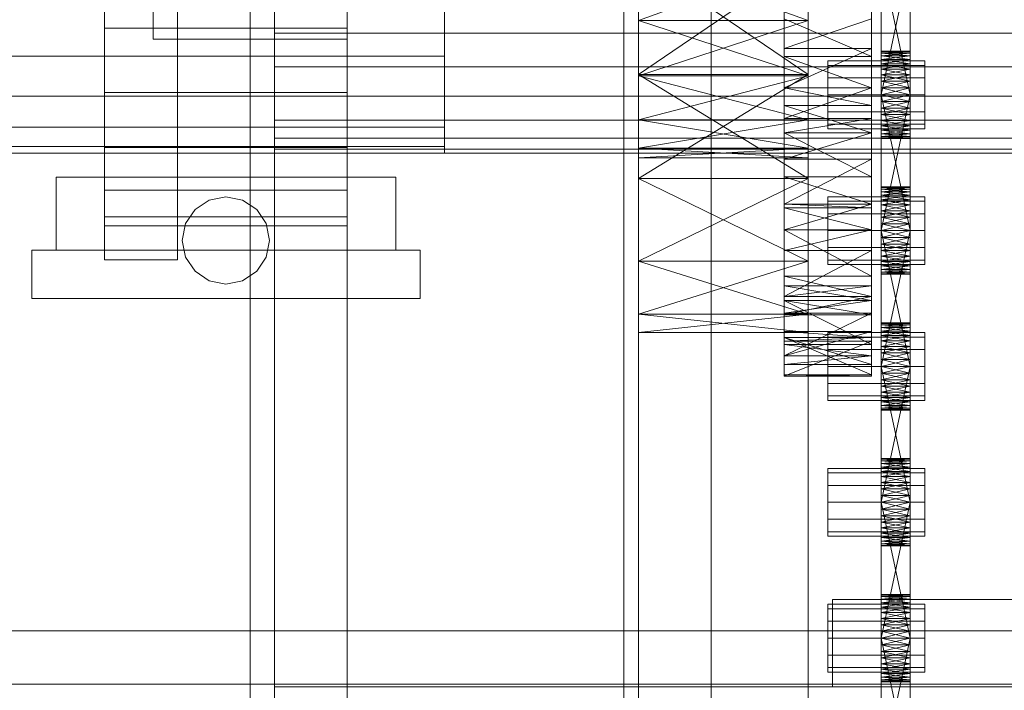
# Model space of a CAD drawing. Header units: millimetres. Extents: x -4738 to 65662, y -68080 to 6847.
# Tile 384 of 656: x 1272 to 1475, y -34504 to -34366. Entities that reach past the tile are written whole.
import ezdxf

# ---------------------------------------------------------------- set-up
doc = ezdxf.new("R2010")
doc.units = ezdxf.units.MM
for name, color, linetype, lineweight in [('COTAS_O', 1, 'Continuous', 0), ('frontal_C03', 7, 'Continuous', 0), ('frontal_secador', 7, 'Continuous', 0), ('frontal_tolva', 7, 'Continuous', 0)]:
    doc.layers.add(name, color=color, linetype=linetype, lineweight=lineweight)
doc.dimstyles.new('R19_100', dxfattribs={"dimtxt": 250, "dimasz": 150, "dimexe": 150, "dimexo": 80, "dimgap": 100, "dimtad": 1, "dimtih": 1, "dimtoh": 1, "dimdsep": 46, "dimcen": 0.09, "dimadec": 0, "dimazin": 0, "dimtfac": 1, "dimtdec": 4, "dimtofl": 0, "dimtmove": 0, "dimatfit": 3, "dimfxl": 1, "dimtolj": 1, "dimtzin": 0, "dimarcsym": 0})

# ---------------------------------------------------------------- blocks, each defined once
blk = doc.blocks.new('DIM_R30_48')
at = {"layer": 'COTAS_O'}
for p, q in [((-1725, -33700), (-1575, -33655)), ((1725, -33700), (1575, -33655)), ((-1725, -34400), (-1725, -33700)), ((-1725, -33700), (1725, -33700)), ((-1725, -33700), (-1575, -33745)), ((1725, -33700), (1575, -33745)), ((1725, -34400), (1725, -33700))]:
    blk.add_line(p, q, dxfattribs=at)
blk.add_text('3450 O', height=250, dxfattribs=at).set_placement((0, -33600))

msp = doc.modelspace()

# ---------------------------------------------------------------- linework, layer by layer
at = {"layer": 'frontal_C03'}
for p, q in [((1435, -34954.179), (1435, -32259.264)), ((1435, -32263.162), (1435, -34958.077)), ((1435, -35437.51), (1435, -32742.595)), ((1435, -32746.492), (1435, -35441.408)), ((1415, -35988), (1415, -33007.45)), ((1415, -35988), (1415, -33563.95)), ((1415, -35988), (1415, -34173.45))]:
    msp.add_line(p, q, dxfattribs=at)
at = {"layer": 'frontal_secador'}
for p, q in [((1340, -36000), (1340, -33000)), ((1400, -36000), (1400, -33000)), ((1320, -35980), (1320, -33075)), ((1325, -36000), (1325, -33075)), ((1325, -34600), (1325, -33075)), ((1325, -35980), (1325, -33075)), ((1397, -35940), (1397, -33075)), ((1400, -36000), (1400, -33075)), ((1400, -34600), (1400, -33075)), ((1400, -35940), (1400, -33075)), ((1400, -34650), (1400, -33075)), ((1400, -36000), (1400, -33250)), ((1430, -34389.365), (1430, -34297.639)), ((1430, -34431.527), (1430, -34297.639)), ((1448, -34297.639), (1448, -34389.365)), ((1448, -34297.639), (1448, -34431.527)), ((1400, -34308.24), (1400, -34398.76)), ((1435, -34398.76), (1435, -34308.24)), ((1290, -34415.5), (1290, -34329.5)), ((1305, -34415.5), (1305, -34329.5)), ((1300, -34370), (1300, -34330)), ((1340, -34370), (1340, -34330)), ((1400, -34340.83), (1400, -34398.76)), ((1430, -34389.365), (1430, -34341.142)), ((1435, -34398.76), (1435, -34340.83)), ((1448, -34341.142), (1448, -34389.365)), ((1450, -34384.281), (1450, -34345.481)), ((1456, -34345.481), (1456, -34384.281)), ((1450, -34347.136), (1450, -34384.281)), ((1456, -34384.281), (1456, -34347.136)), ((1450, -34384.281), (1450, -34349.414)), ((1456, -34349.414), (1456, -34384.281)), ((1290, -34353.5), (1290, -34367.735)), ((1340, -34367.735), (1340, -34353.5)), ((1400, -34353.5), (1400, -34366.17)), ((1400, -34398.76), (1400, -34353.5)), ((1400, -34353.5), (1400, -34377.294)), ((1400, -34353.5), (1400, -34377.599)), ((1400, -34426.731), (1400, -34353.5)), ((1400, -34353.5), (1400, -34386.67)), ((1435, -34353.5), (1400, -34377.294)), ((1435, -34377.294), (1400, -34353.5)), ((1435, -34353.5), (1400, -34366.17)), ((1435, -34366.17), (1400, -34353.5)), ((1435, -34366.17), (1435, -34353.5)), ((1435, -34353.5), (1435, -34398.76)), ((1435, -34377.294), (1435, -34353.5)), ((1435, -34377.599), (1435, -34353.5)), ((1435, -34353.5), (1435, -34426.731)), ((1435, -34386.67), (1435, -34353.5)), ((1450, -34381.5), (1450, -34352.092)), ((1450, -34384.281), (1450, -34352.092)), ((1450, -34353.5), (1450, -34381.5)), ((1456, -34381.5), (1450, -34353.5)), ((1456, -34353.5), (1450, -34381.5)), ((1456, -34352.092), (1456, -34381.5)), ((1456, -34352.092), (1456, -34384.281)), ((1456, -34381.5), (1456, -34353.5)), ((1325, -34361.304), (1325, -34368.807)), ((1430, -34361.304), (1430, -34368.807)), ((1360, -34363.853), (1360, -34373.5)), ((1430, -34365.858), (1430, -34383.732)), ((1430, -34373.576), (1430, -34365.858)), ((1430, -34389.365), (1430, -34365.858)), ((1430, -34365.858), (1430, -34371.942)), ((1430, -34365.858), (1430, -34409.361)), ((1430, -34365.858), (1430, -34431.527)), ((1448, -34365.858), (1430, -34371.942)), ((1448, -34373.576), (1430, -34365.858)), ((1448, -34383.732), (1448, -34365.858)), ((1448, -34365.858), (1448, -34373.576)), ((1448, -34365.858), (1448, -34389.365)), ((1448, -34371.942), (1448, -34365.858)), ((1448, -34409.361), (1448, -34365.858)), ((1448, -34431.527), (1448, -34365.858)), ((1290, -34367.735), (1290, -34381)), ((1340, -34367.735), (1290, -34367.735)), ((1340, -34367.735), (1340, -34381)), ((1400, -34377.599), (1400, -34366.17)), ((1400, -34398.76), (1400, -34366.17)), ((1435, -34366.17), (1400, -34366.17)), ((1435, -34366.17), (1400, -34377.599)), ((1435, -34377.599), (1400, -34366.17)), ((1435, -34366.17), (1435, -34377.599)), ((1435, -34366.17), (1435, -34398.76)), ((1300, -34370), (1340, -34370)), ((1325, -34368.807), (1325, -34375.723)), ((1480, -34368.807), (1325, -34368.807)), ((1430, -34368.807), (1325, -34368.807)), ((1430, -34368.807), (1430, -34375.723)), ((1430, -34386.411), (1430, -34371.942)), ((1430, -34371.942), (1430, -34380.075)), ((1430, -34389.365), (1430, -34371.942)), ((1448, -34371.942), (1430, -34371.942)), ((1448, -34371.942), (1430, -34380.075)), ((1448, -34371.942), (1448, -34386.411)), ((1448, -34380.075), (1448, -34371.942)), ((1448, -34371.942), (1448, -34389.365)), ((1360, -34373.5), (-1360, -34373.5)), ((1360, -34373.5), (1360, -34381.784)), ((1430, -34373.576), (1430, -34383.732)), ((1430, -34380.075), (1430, -34373.576)), ((1448, -34380.075), (1430, -34373.576)), ((1448, -34373.576), (1430, -34373.576)), ((1448, -34383.732), (1448, -34373.576)), ((1448, -34373.576), (1448, -34380.075)), ((1450, -34372.611), (1450, -34372.5)), ((1456, -34372.611), (1450, -34372.5)), ((1456, -34372.5), (1450, -34372.5)), ((1456, -34372.5), (1450, -34372.611)), ((1450, -34372.611), (1450, -34373.481)), ((1450, -34372.941), (1450, -34372.611)), ((1450, -34372.611), (1450, -34375.136)), ((1456, -34372.941), (1450, -34372.611)), ((1456, -34372.611), (1450, -34372.611)), ((1456, -34372.611), (1450, -34372.941)), ((1450, -34373.481), (1450, -34372.941)), ((1456, -34373.481), (1450, -34372.941)), ((1456, -34372.941), (1450, -34372.941)), ((1456, -34372.941), (1450, -34373.481)), ((1450, -34373.481), (1450, -34375.136)), ((1450, -34374.219), (1450, -34373.481)), ((1450, -34377.414), (1450, -34373.481)), ((1450, -34412.281), (1450, -34373.481)), ((1456, -34374.219), (1450, -34373.481)), ((1456, -34373.481), (1450, -34373.481)), ((1456, -34373.481), (1450, -34374.219)), ((1450, -34375.136), (1450, -34374.219)), ((1456, -34375.136), (1450, -34374.219)), ((1456, -34374.219), (1450, -34374.219)), ((1456, -34374.219), (1450, -34375.136)), ((1456, -34372.611), (1456, -34372.5)), ((1456, -34373.481), (1456, -34372.611)), ((1456, -34372.611), (1456, -34372.941)), ((1456, -34375.136), (1456, -34372.611)), ((1456, -34372.941), (1456, -34373.481)), ((1456, -34375.136), (1456, -34373.481)), ((1456, -34373.481), (1456, -34374.219)), ((1456, -34373.481), (1456, -34377.414)), ((1456, -34373.481), (1456, -34412.281)), ((1456, -34374.219), (1456, -34375.136)), ((1325, -34375.723), (1325, -34381.784)), ((1480, -34375.723), (1325, -34375.723)), ((1430, -34375.723), (1325, -34375.723)), ((1430, -34375.723), (1430, -34381.784)), ((1439, -34375.438), (1439, -34374.5)), ((1459, -34374.5), (1439, -34374.5)), ((1439, -34378), (1439, -34375.438)), ((1459, -34375.438), (1439, -34375.438)), ((1450, -34375.136), (1450, -34377.414)), ((1450, -34376.21), (1450, -34375.136)), ((1450, -34375.136), (1450, -34380.092)), ((1450, -34375.136), (1450, -34412.281)), ((1456, -34376.21), (1450, -34375.136)), ((1456, -34375.136), (1450, -34375.136)), ((1456, -34375.136), (1450, -34376.21)), ((1450, -34377.414), (1450, -34376.21)), ((1456, -34377.414), (1450, -34376.21)), ((1456, -34376.21), (1450, -34376.21)), ((1456, -34376.21), (1450, -34377.414)), ((1456, -34377.414), (1456, -34375.136)), ((1456, -34375.136), (1456, -34376.21)), ((1456, -34380.092), (1456, -34375.136)), ((1456, -34412.281), (1456, -34375.136)), ((1456, -34376.21), (1456, -34377.414)), ((1459, -34375.438), (1459, -34374.5)), ((1459, -34378), (1459, -34375.438)), ((1400, -34377.294), (1400, -34398.76)), ((1435, -34377.294), (1400, -34377.294)), ((1435, -34377.294), (1400, -34398.76)), ((1435, -34398.76), (1400, -34377.294)), ((1400, -34386.67), (1400, -34377.599)), ((1400, -34398.76), (1400, -34377.599)), ((1435, -34377.599), (1400, -34377.599)), ((1435, -34377.599), (1400, -34386.67)), ((1435, -34386.67), (1400, -34377.599)), ((1435, -34398.76), (1435, -34377.294)), ((1435, -34377.599), (1435, -34386.67)), ((1435, -34377.599), (1435, -34398.76)), ((1439, -34381.5), (1439, -34378)), ((1459, -34378), (1439, -34378)), ((1450, -34377.414), (1450, -34380.092)), ((1450, -34378.719), (1450, -34377.414)), ((1450, -34412.281), (1450, -34377.414)), ((1456, -34378.719), (1450, -34377.414)), ((1456, -34377.414), (1450, -34377.414)), ((1456, -34377.414), (1450, -34378.719)), ((1456, -34380.092), (1456, -34377.414)), ((1456, -34377.414), (1456, -34378.719)), ((1456, -34377.414), (1456, -34412.281)), ((1459, -34381.5), (1459, -34378)), ((1430, -34380.075), (1430, -34386.411)), ((1430, -34383.732), (1430, -34380.075)), ((1448, -34380.075), (1430, -34380.075)), ((1448, -34380.075), (1430, -34386.411)), ((1448, -34383.732), (1430, -34380.075)), ((1448, -34386.411), (1448, -34380.075)), ((1448, -34380.075), (1448, -34383.732)), ((1450, -34380.092), (1450, -34378.719)), ((1456, -34380.092), (1450, -34378.719)), ((1456, -34378.719), (1450, -34378.719)), ((1456, -34378.719), (1450, -34380.092)), ((1450, -34409.5), (1450, -34380.092)), ((1450, -34380.092), (1450, -34381.5)), ((1450, -34412.281), (1450, -34380.092)), ((1456, -34381.5), (1450, -34380.092)), ((1456, -34380.092), (1450, -34380.092)), ((1456, -34380.092), (1450, -34381.5)), ((1456, -34378.719), (1456, -34380.092)), ((1456, -34380.092), (1456, -34409.5)), ((1456, -34381.5), (1456, -34380.092)), ((1456, -34380.092), (1456, -34412.281)), ((1360, -34381.784), (-1360, -34381.784)), ((1290, -34381), (1290, -34392.391)), ((1340, -34381), (1290, -34381)), ((1325, -34381.784), (1325, -34386.759)), ((1480, -34381.784), (1325, -34381.784)), ((1430, -34381.784), (1325, -34381.784)), ((1340, -34381), (1340, -34392.391)), ((1360, -34381.784), (1360, -34388.141)), ((1430, -34381.784), (1430, -34386.759)), ((1439, -34381.5), (1439, -34385)), ((1439, -34381.5), (1459, -34381.5)), ((1450, -34381.5), (1450, -34409.5)), ((1456, -34409.5), (1450, -34381.5)), ((1456, -34381.5), (1450, -34381.5)), ((1456, -34381.5), (1450, -34409.5)), ((1450, -34384.281), (1450, -34381.5)), ((1450, -34381.5), (1450, -34382.908)), ((1456, -34381.5), (1450, -34382.908)), ((1456, -34382.908), (1450, -34381.5)), ((1456, -34409.5), (1456, -34381.5)), ((1456, -34381.5), (1456, -34384.281)), ((1456, -34382.908), (1456, -34381.5)), ((1459, -34385), (1459, -34381.5)), ((1430, -34389.365), (1430, -34383.732)), ((1448, -34389.365), (1430, -34383.732)), ((1448, -34383.732), (1430, -34383.732)), ((1448, -34383.732), (1448, -34389.365)), ((1450, -34382.908), (1450, -34384.281)), ((1456, -34382.908), (1450, -34382.908)), ((1456, -34382.908), (1450, -34384.281)), ((1456, -34384.281), (1450, -34382.908)), ((1450, -34386.79), (1450, -34384.281)), ((1450, -34384.281), (1450, -34385.586)), ((1450, -34388.781), (1450, -34384.281)), ((1450, -34390.5), (1450, -34384.281)), ((1456, -34384.281), (1450, -34384.281)), ((1456, -34384.281), (1450, -34385.586)), ((1456, -34385.586), (1450, -34384.281)), ((1456, -34384.281), (1456, -34382.908)), ((1456, -34384.281), (1456, -34386.79)), ((1456, -34385.586), (1456, -34384.281)), ((1456, -34384.281), (1456, -34388.781)), ((1456, -34384.281), (1456, -34390.5)), ((1430, -34386.411), (1430, -34389.365)), ((1448, -34386.411), (1430, -34386.411)), ((1448, -34386.411), (1430, -34389.365)), ((1439, -34385), (1439, -34387.562)), ((1459, -34385), (1439, -34385)), ((1448, -34389.365), (1448, -34386.411)), ((1450, -34385.586), (1450, -34386.79)), ((1456, -34385.586), (1450, -34385.586)), ((1456, -34385.586), (1450, -34386.79)), ((1456, -34386.79), (1450, -34385.586)), ((1456, -34386.79), (1456, -34385.586)), ((1459, -34385), (1459, -34387.562)), ((1360, -34388.141), (-1360, -34388.141)), ((1325, -34386.759), (1325, -34390.455)), ((1480, -34386.759), (1325, -34386.759)), ((1430, -34386.759), (1325, -34386.759)), ((1360, -34388.141), (1360, -34392.137)), ((1400, -34426.731), (1400, -34386.67)), ((1400, -34392.493), (1400, -34386.67)), ((1400, -34398.76), (1400, -34386.67)), ((1435, -34386.67), (1400, -34386.67)), ((1435, -34386.67), (1400, -34392.493)), ((1435, -34392.493), (1400, -34386.67)), ((1430, -34386.759), (1430, -34390.455)), ((1435, -34386.67), (1435, -34426.731)), ((1435, -34386.67), (1435, -34392.493)), ((1435, -34386.67), (1435, -34398.76)), ((1439, -34387.562), (1439, -34388.5)), ((1459, -34387.562), (1439, -34387.562)), ((1450, -34388.781), (1450, -34386.79)), ((1450, -34386.79), (1450, -34387.864)), ((1456, -34386.79), (1450, -34386.79)), ((1456, -34386.79), (1450, -34387.864)), ((1456, -34387.864), (1450, -34386.79)), ((1450, -34387.864), (1450, -34388.781)), ((1456, -34387.864), (1450, -34387.864)), ((1456, -34387.864), (1450, -34388.781)), ((1456, -34388.781), (1450, -34387.864)), ((1456, -34386.79), (1456, -34388.781)), ((1456, -34387.864), (1456, -34386.79)), ((1456, -34388.781), (1456, -34387.864)), ((1459, -34387.562), (1459, -34388.5)), ((1325, -34390.455), (1325, -34392.731)), ((1480, -34390.455), (1325, -34390.455)), ((1430, -34390.455), (1325, -34390.455)), ((1430, -34389.365), (1430, -34404.806)), ((1430, -34398.435), (1430, -34389.365)), ((1430, -34409.361), (1430, -34389.365)), ((1430, -34389.365), (1430, -34394.777)), ((1430, -34423.89), (1430, -34389.365)), ((1430, -34431.527), (1430, -34389.365)), ((1448, -34389.365), (1430, -34389.365)), ((1448, -34389.365), (1430, -34394.777)), ((1448, -34398.435), (1430, -34389.365)), ((1430, -34390.455), (1430, -34392.731)), ((1459, -34388.5), (1439, -34388.5)), ((1448, -34404.806), (1448, -34389.365)), ((1448, -34389.365), (1448, -34398.435)), ((1448, -34389.365), (1448, -34409.361)), ((1448, -34394.777), (1448, -34389.365)), ((1448, -34389.365), (1448, -34423.89)), ((1448, -34389.365), (1448, -34431.527)), ((1450, -34390.059), (1450, -34388.781)), ((1450, -34388.781), (1450, -34389.519)), ((1450, -34390.5), (1450, -34388.781)), ((1456, -34388.781), (1450, -34388.781)), ((1456, -34388.781), (1450, -34389.519)), ((1456, -34389.519), (1450, -34388.781)), ((1450, -34389.519), (1450, -34390.059)), ((1456, -34389.519), (1450, -34389.519)), ((1456, -34389.519), (1450, -34390.059)), ((1456, -34390.059), (1450, -34389.519)), ((1450, -34390.5), (1450, -34390.059)), ((1450, -34390.059), (1450, -34390.389)), ((1456, -34390.059), (1450, -34390.059)), ((1456, -34390.059), (1450, -34390.389)), ((1456, -34390.389), (1450, -34390.059)), ((1450, -34390.389), (1450, -34390.5)), ((1456, -34390.389), (1450, -34390.389)), ((1456, -34390.389), (1450, -34390.5)), ((1456, -34390.5), (1450, -34390.389)), ((1456, -34388.781), (1456, -34390.059)), ((1456, -34389.519), (1456, -34388.781)), ((1456, -34388.781), (1456, -34390.5)), ((1456, -34390.059), (1456, -34389.519)), ((1456, -34390.059), (1456, -34390.5)), ((1456, -34390.389), (1456, -34390.059)), ((1456, -34390.5), (1456, -34390.389)), ((1360, -34392.137), (-1360, -34392.137)), ((1290, -34392.391), (1290, -34401.131)), ((1340, -34392.391), (1290, -34392.391)), ((1340, -34392.391), (1340, -34401.131)), ((1360, -34392.137), (1360, -34393.5)), ((1400, -34426.731), (1400, -34392.493)), ((1400, -34394.5), (1400, -34392.493)), ((1435, -34392.493), (1400, -34392.493)), ((1435, -34392.493), (1400, -34394.5)), ((1435, -34394.5), (1400, -34392.493)), ((1435, -34392.493), (1435, -34426.731)), ((1435, -34392.493), (1435, -34394.5)), ((1456, -34390.5), (1450, -34390.5)), ((1360, -34393.5), (-1360, -34393.5)), ((1325, -34392.731), (1325, -34393.5)), ((1480, -34392.731), (1325, -34392.731)), ((1430, -34392.731), (1325, -34392.731)), ((1480, -34393.5), (1325, -34393.5)), ((1430, -34393.5), (1325, -34393.5)), ((1400, -34426.731), (1400, -34394.5)), ((1435, -34394.5), (1400, -34394.5)), ((1430, -34392.731), (1430, -34393.5)), ((1435, -34394.5), (1435, -34426.731)), ((1430, -34409.353), (1430, -34394.777)), ((1430, -34394.777), (1430, -34404.05)), ((1430, -34409.361), (1430, -34394.777)), ((1448, -34394.777), (1430, -34394.777)), ((1448, -34394.777), (1430, -34404.05)), ((1448, -34394.777), (1448, -34409.353)), ((1448, -34404.05), (1448, -34394.777)), ((1448, -34394.777), (1448, -34409.361)), ((1280, -34398.5), (1350, -34398.5)), ((1280, -34413.5), (1280, -34398.5)), ((1350, -34413.5), (1350, -34398.5)), ((1430, -34398.435), (1430, -34404.806)), ((1430, -34404.05), (1430, -34398.435)), ((1448, -34404.05), (1430, -34398.435)), ((1448, -34398.435), (1430, -34398.435)), ((1448, -34404.806), (1448, -34398.435)), ((1448, -34398.435), (1448, -34404.05)), ((1400, -34426.731), (1400, -34398.76)), ((1400, -34398.76), (1400, -34415.794)), ((1435, -34398.76), (1400, -34398.76)), ((1435, -34398.76), (1400, -34415.794)), ((1435, -34415.794), (1400, -34398.76)), ((1435, -34398.76), (1435, -34426.731)), ((1435, -34415.794), (1435, -34398.76)), ((1450, -34400.611), (1450, -34400.5)), ((1456, -34400.611), (1450, -34400.5)), ((1456, -34400.5), (1450, -34400.5)), ((1456, -34400.5), (1450, -34400.611)), ((1450, -34400.611), (1450, -34401.481)), ((1450, -34400.941), (1450, -34400.611)), ((1450, -34400.611), (1450, -34403.136)), ((1456, -34400.941), (1450, -34400.611)), ((1456, -34400.611), (1450, -34400.611)), ((1456, -34400.611), (1450, -34400.941)), ((1456, -34400.611), (1456, -34400.5)), ((1456, -34401.481), (1456, -34400.611)), ((1456, -34400.611), (1456, -34400.941)), ((1456, -34403.136), (1456, -34400.611)), ((1290, -34401.131), (1290, -34406.626)), ((1340, -34401.131), (1290, -34401.131)), ((1311.556, -34403.185), (1315, -34402.5)), ((1315, -34402.5), (1318.444, -34403.185)), ((1340, -34401.131), (1340, -34406.626)), ((1439, -34403.438), (1439, -34402.5)), ((1459, -34402.5), (1439, -34402.5)), ((1450, -34401.481), (1450, -34400.941)), ((1456, -34401.481), (1450, -34400.941)), ((1456, -34400.941), (1450, -34400.941)), ((1456, -34400.941), (1450, -34401.481)), ((1450, -34401.481), (1450, -34403.136)), ((1450, -34402.219), (1450, -34401.481)), ((1450, -34405.414), (1450, -34401.481)), ((1450, -34440.281), (1450, -34401.481)), ((1456, -34402.219), (1450, -34401.481)), ((1456, -34401.481), (1450, -34401.481)), ((1456, -34401.481), (1450, -34402.219)), ((1450, -34403.136), (1450, -34402.219)), ((1456, -34403.136), (1450, -34402.219)), ((1456, -34402.219), (1450, -34402.219)), ((1456, -34402.219), (1450, -34403.136)), ((1456, -34400.941), (1456, -34401.481)), ((1456, -34403.136), (1456, -34401.481)), ((1456, -34401.481), (1456, -34402.219)), ((1456, -34401.481), (1456, -34405.414)), ((1456, -34401.481), (1456, -34440.281)), ((1456, -34402.219), (1456, -34403.136)), ((1459, -34403.438), (1459, -34402.5)), ((1308.636, -34405.136), (1311.556, -34403.185)), ((1318.444, -34403.185), (1321.364, -34405.136)), ((1430, -34404.05), (1430, -34409.353)), ((1430, -34404.806), (1430, -34404.05)), ((1448, -34404.05), (1430, -34404.05)), ((1448, -34404.05), (1430, -34409.353)), ((1448, -34404.806), (1430, -34404.05)), ((1439, -34406), (1439, -34403.438)), ((1459, -34403.438), (1439, -34403.438)), ((1448, -34409.353), (1448, -34404.05)), ((1448, -34404.05), (1448, -34404.806)), ((1450, -34403.136), (1450, -34405.414)), ((1450, -34404.21), (1450, -34403.136)), ((1450, -34403.136), (1450, -34408.092)), ((1450, -34403.136), (1450, -34440.281)), ((1456, -34404.21), (1450, -34403.136)), ((1456, -34403.136), (1450, -34403.136)), ((1456, -34403.136), (1450, -34404.21)), ((1450, -34405.414), (1450, -34404.21)), ((1456, -34405.414), (1450, -34404.21)), ((1456, -34404.21), (1450, -34404.21)), ((1456, -34404.21), (1450, -34405.414)), ((1456, -34405.414), (1456, -34403.136)), ((1456, -34403.136), (1456, -34404.21)), ((1456, -34408.092), (1456, -34403.136)), ((1456, -34440.281), (1456, -34403.136)), ((1456, -34404.21), (1456, -34405.414)), ((1459, -34406), (1459, -34403.438)), ((1290, -34406.626), (1290, -34408.5)), ((1340, -34406.626), (1290, -34406.626)), ((1306.685, -34408.056), (1308.636, -34405.136)), ((1321.364, -34405.136), (1323.315, -34408.056)), ((1340, -34406.626), (1340, -34408.5)), ((1430, -34409.361), (1430, -34404.806)), ((1448, -34409.361), (1430, -34404.806)), ((1448, -34404.806), (1430, -34404.806)), ((1439, -34409.5), (1439, -34406)), ((1459, -34406), (1439, -34406)), ((1448, -34404.806), (1448, -34409.361)), ((1450, -34405.414), (1450, -34408.092)), ((1450, -34406.719), (1450, -34405.414)), ((1450, -34440.281), (1450, -34405.414)), ((1456, -34406.719), (1450, -34405.414)), ((1456, -34405.414), (1450, -34405.414)), ((1456, -34405.414), (1450, -34406.719)), ((1450, -34408.092), (1450, -34406.719)), ((1456, -34408.092), (1450, -34406.719)), ((1456, -34406.719), (1450, -34406.719)), ((1456, -34406.719), (1450, -34408.092)), ((1456, -34408.092), (1456, -34405.414)), ((1456, -34405.414), (1456, -34406.719)), ((1456, -34405.414), (1456, -34440.281)), ((1456, -34406.719), (1456, -34408.092)), ((1459, -34409.5), (1459, -34406)), ((1340, -34408.5), (1290, -34408.5)), ((1306, -34411.5), (1306.685, -34408.056)), ((1323.315, -34408.056), (1324, -34411.5)), ((1450, -34437.5), (1450, -34408.092)), ((1450, -34408.092), (1450, -34409.5)), ((1450, -34440.281), (1450, -34408.092)), ((1456, -34409.5), (1450, -34408.092)), ((1456, -34408.092), (1450, -34408.092)), ((1456, -34408.092), (1450, -34409.5)), ((1456, -34408.092), (1456, -34437.5)), ((1456, -34409.5), (1456, -34408.092)), ((1456, -34408.092), (1456, -34440.281)), ((1448, -34409.353), (1430, -34409.353)), ((1448, -34409.353), (1430, -34409.361)), ((1430, -34409.361), (1430, -34420.859)), ((1430, -34418.895), (1430, -34409.361)), ((1430, -34423.89), (1430, -34409.361)), ((1430, -34409.361), (1430, -34413.572)), ((1430, -34409.361), (1430, -34431.527)), ((1448, -34409.361), (1430, -34409.361)), ((1448, -34409.361), (1430, -34413.572)), ((1448, -34418.895), (1430, -34409.361)), ((1439, -34409.5), (1439, -34413)), ((1439, -34409.5), (1459, -34409.5)), ((1448, -34420.859), (1448, -34409.361)), ((1448, -34409.361), (1448, -34418.895)), ((1448, -34409.361), (1448, -34423.89)), ((1448, -34413.572), (1448, -34409.361)), ((1448, -34431.527), (1448, -34409.361)), ((1450, -34409.5), (1450, -34437.5)), ((1456, -34437.5), (1450, -34409.5)), ((1456, -34409.5), (1450, -34409.5)), ((1456, -34409.5), (1450, -34437.5)), ((1450, -34412.281), (1450, -34409.5)), ((1450, -34409.5), (1450, -34410.908)), ((1456, -34409.5), (1450, -34410.908)), ((1456, -34410.908), (1450, -34409.5)), ((1456, -34437.5), (1456, -34409.5)), ((1456, -34409.5), (1456, -34412.281)), ((1456, -34410.908), (1456, -34409.5)), ((1459, -34413), (1459, -34409.5)), ((1306.685, -34414.944), (1306, -34411.5)), ((1324, -34411.5), (1323.315, -34414.944)), ((1450, -34410.908), (1450, -34412.281)), ((1456, -34410.908), (1450, -34410.908)), ((1456, -34410.908), (1450, -34412.281)), ((1456, -34412.281), (1450, -34410.908)), ((1450, -34414.79), (1450, -34412.281)), ((1450, -34412.281), (1450, -34413.586)), ((1450, -34416.781), (1450, -34412.281)), ((1450, -34418.5), (1450, -34412.281)), ((1456, -34412.281), (1450, -34412.281)), ((1456, -34412.281), (1450, -34413.586)), ((1456, -34413.586), (1450, -34412.281)), ((1456, -34412.281), (1456, -34410.908)), ((1456, -34412.281), (1456, -34414.79)), ((1456, -34413.586), (1456, -34412.281)), ((1456, -34412.281), (1456, -34416.781)), ((1456, -34412.281), (1456, -34418.5)), ((1275, -34413.5), (1355, -34413.5)), ((1275, -34423.5), (1275, -34413.5)), ((1280, -34413.5), (1350, -34413.5)), ((1355, -34423.5), (1355, -34413.5)), ((1430, -34426.827), (1430, -34413.572)), ((1430, -34413.572), (1430, -34423.075)), ((1430, -34423.89), (1430, -34413.572)), ((1448, -34413.572), (1430, -34413.572)), ((1448, -34413.572), (1430, -34423.075)), ((1439, -34413), (1439, -34415.562)), ((1459, -34413), (1439, -34413)), ((1448, -34413.572), (1448, -34426.827)), ((1448, -34423.075), (1448, -34413.572)), ((1448, -34413.572), (1448, -34423.89)), ((1450, -34413.586), (1450, -34414.79)), ((1456, -34413.586), (1450, -34413.586)), ((1456, -34413.586), (1450, -34414.79)), ((1456, -34414.79), (1450, -34413.586)), ((1450, -34416.781), (1450, -34414.79)), ((1450, -34414.79), (1450, -34415.864)), ((1456, -34414.79), (1450, -34414.79)), ((1456, -34414.79), (1450, -34415.864)), ((1456, -34415.864), (1450, -34414.79)), ((1456, -34414.79), (1456, -34413.586)), ((1456, -34414.79), (1456, -34416.781)), ((1456, -34415.864), (1456, -34414.79)), ((1459, -34413), (1459, -34415.562)), ((1290, -34415.5), (1305, -34415.5)), ((1308.636, -34417.864), (1306.685, -34414.944)), ((1323.315, -34414.944), (1321.364, -34417.864)), ((1400, -34415.794), (1400, -34426.731)), ((1435, -34415.794), (1400, -34415.794)), ((1435, -34415.794), (1400, -34426.731)), ((1435, -34426.731), (1400, -34415.794)), ((1435, -34426.731), (1435, -34415.794)), ((1439, -34415.562), (1439, -34416.5)), ((1459, -34415.562), (1439, -34415.562)), ((1459, -34416.5), (1439, -34416.5)), ((1450, -34415.864), (1450, -34416.781)), ((1456, -34415.864), (1450, -34415.864)), ((1456, -34415.864), (1450, -34416.781)), ((1456, -34416.781), (1450, -34415.864)), ((1450, -34418.059), (1450, -34416.781)), ((1450, -34416.781), (1450, -34417.519)), ((1450, -34418.5), (1450, -34416.781)), ((1456, -34416.781), (1450, -34416.781)), ((1456, -34416.781), (1450, -34417.519)), ((1456, -34417.519), (1450, -34416.781)), ((1456, -34416.781), (1456, -34415.864)), ((1456, -34416.781), (1456, -34418.059)), ((1456, -34417.519), (1456, -34416.781)), ((1456, -34416.781), (1456, -34418.5)), ((1459, -34415.562), (1459, -34416.5)), ((1311.556, -34419.815), (1308.636, -34417.864)), ((1321.364, -34417.864), (1318.444, -34419.815)), ((1430, -34418.895), (1430, -34420.859)), ((1430, -34423.075), (1430, -34418.895)), ((1448, -34423.075), (1430, -34418.895)), ((1448, -34418.895), (1430, -34418.895)), ((1448, -34420.859), (1448, -34418.895)), ((1448, -34418.895), (1448, -34423.075)), ((1450, -34417.519), (1450, -34418.059)), ((1456, -34417.519), (1450, -34417.519)), ((1456, -34417.519), (1450, -34418.059)), ((1456, -34418.059), (1450, -34417.519)), ((1450, -34418.5), (1450, -34418.059)), ((1450, -34418.059), (1450, -34418.389)), ((1456, -34418.059), (1450, -34418.059)), ((1456, -34418.059), (1450, -34418.389)), ((1456, -34418.389), (1450, -34418.059)), ((1450, -34418.389), (1450, -34418.5)), ((1456, -34418.389), (1450, -34418.389)), ((1456, -34418.389), (1450, -34418.5)), ((1456, -34418.5), (1450, -34418.389)), ((1456, -34418.5), (1450, -34418.5)), ((1456, -34418.059), (1456, -34417.519)), ((1456, -34418.059), (1456, -34418.5)), ((1456, -34418.389), (1456, -34418.059)), ((1456, -34418.5), (1456, -34418.389)), ((1315, -34420.5), (1311.556, -34419.815)), ((1318.444, -34419.815), (1315, -34420.5)), ((1430, -34420.859), (1430, -34423.075)), ((1430, -34423.89), (1430, -34420.859)), ((1448, -34423.89), (1430, -34420.859)), ((1448, -34420.859), (1430, -34420.859)), ((1448, -34420.859), (1430, -34423.075)), ((1448, -34423.075), (1448, -34420.859)), ((1448, -34420.859), (1448, -34423.89)), ((1275, -34423.5), (1355, -34423.5)), ((1430, -34423.075), (1430, -34426.827)), ((1448, -34423.075), (1430, -34423.075)), ((1448, -34423.075), (1430, -34426.827)), ((1430, -34426.827), (1430, -34423.89)), ((1430, -34423.89), (1430, -34430.317)), ((1430, -34432.954), (1430, -34423.89)), ((1430, -34431.527), (1430, -34423.89)), ((1430, -34423.89), (1430, -34426.486)), ((1448, -34426.827), (1430, -34423.89)), ((1448, -34423.89), (1430, -34423.89)), ((1448, -34423.89), (1430, -34426.486)), ((1448, -34432.954), (1430, -34423.89)), ((1448, -34426.827), (1448, -34423.075)), ((1448, -34423.89), (1448, -34426.827)), ((1448, -34430.317), (1448, -34423.89)), ((1448, -34423.89), (1448, -34432.954)), ((1448, -34423.89), (1448, -34431.527)), ((1448, -34426.486), (1448, -34423.89)), ((1400, -34426.731), (1400, -34430.5)), ((1435, -34426.731), (1400, -34426.731)), ((1435, -34426.731), (1400, -34430.5)), ((1435, -34430.5), (1400, -34426.731)), ((1430, -34437.124), (1430, -34426.486)), ((1430, -34426.486), (1430, -34435.291)), ((1430, -34431.527), (1430, -34426.486)), ((1448, -34426.486), (1430, -34426.486)), ((1448, -34426.486), (1430, -34435.291)), ((1448, -34426.827), (1430, -34426.827)), ((1435, -34426.731), (1435, -34430.5)), ((1448, -34426.486), (1448, -34437.124)), ((1448, -34435.291), (1448, -34426.486)), ((1448, -34426.486), (1448, -34431.527)), ((1450, -34428.611), (1450, -34428.5)), ((1456, -34428.611), (1450, -34428.5)), ((1456, -34428.5), (1450, -34428.5)), ((1456, -34428.5), (1450, -34428.611)), ((1450, -34428.611), (1450, -34429.481)), ((1450, -34428.941), (1450, -34428.611)), ((1450, -34428.611), (1450, -34431.136)), ((1456, -34428.941), (1450, -34428.611)), ((1456, -34428.611), (1450, -34428.611)), ((1456, -34428.611), (1450, -34428.941)), ((1450, -34429.481), (1450, -34428.941)), ((1456, -34429.481), (1450, -34428.941)), ((1456, -34428.941), (1450, -34428.941)), ((1456, -34428.941), (1450, -34429.481)), ((1456, -34428.611), (1456, -34428.5)), ((1456, -34429.481), (1456, -34428.611)), ((1456, -34428.611), (1456, -34428.941)), ((1456, -34431.136), (1456, -34428.611)), ((1456, -34428.941), (1456, -34429.481)), ((1435, -34430.5), (1400, -34430.5)), ((1430, -34432.954), (1430, -34430.317)), ((1430, -34430.317), (1430, -34435.291)), ((1430, -34431.527), (1430, -34430.317)), ((1448, -34431.527), (1430, -34430.317)), ((1448, -34430.317), (1430, -34430.317)), ((1448, -34430.317), (1430, -34435.291)), ((1439, -34431.438), (1439, -34430.5)), ((1459, -34430.5), (1439, -34430.5)), ((1448, -34430.317), (1448, -34432.954)), ((1448, -34435.291), (1448, -34430.317)), ((1448, -34430.317), (1448, -34431.527)), ((1450, -34429.481), (1450, -34431.136)), ((1450, -34430.219), (1450, -34429.481)), ((1450, -34433.414), (1450, -34429.481)), ((1450, -34468.281), (1450, -34429.481)), ((1456, -34430.219), (1450, -34429.481)), ((1456, -34429.481), (1450, -34429.481)), ((1456, -34429.481), (1450, -34430.219)), ((1450, -34431.136), (1450, -34430.219)), ((1456, -34431.136), (1450, -34430.219)), ((1456, -34430.219), (1450, -34430.219)), ((1456, -34430.219), (1450, -34431.136)), ((1456, -34431.136), (1456, -34429.481)), ((1456, -34429.481), (1456, -34430.219)), ((1456, -34429.481), (1456, -34433.414)), ((1456, -34429.481), (1456, -34468.281)), ((1456, -34430.219), (1456, -34431.136)), ((1459, -34431.438), (1459, -34430.5)), ((1430, -34437.124), (1430, -34431.527)), ((1430, -34431.527), (1430, -34432.256)), ((1430, -34439.235), (1430, -34431.527)), ((1448, -34437.124), (1430, -34431.527)), ((1448, -34431.527), (1430, -34431.527)), ((1448, -34431.527), (1430, -34432.256)), ((1448, -34439.235), (1430, -34431.527)), ((1430, -34439.235), (1430, -34432.256)), ((1430, -34432.256), (1430, -34439.5)), ((1448, -34432.256), (1430, -34432.256)), ((1448, -34432.256), (1430, -34439.5)), ((1430, -34435.291), (1430, -34432.954)), ((1448, -34435.291), (1430, -34432.954)), ((1448, -34432.954), (1430, -34432.954)), ((1439, -34434), (1439, -34431.438)), ((1459, -34431.438), (1439, -34431.438)), ((1448, -34431.527), (1448, -34437.124)), ((1448, -34432.256), (1448, -34431.527)), ((1448, -34431.527), (1448, -34439.235)), ((1448, -34432.256), (1448, -34439.235)), ((1448, -34439.5), (1448, -34432.256)), ((1448, -34432.954), (1448, -34435.291)), ((1450, -34431.136), (1450, -34433.414)), ((1450, -34432.21), (1450, -34431.136)), ((1450, -34431.136), (1450, -34436.092)), ((1450, -34431.136), (1450, -34468.281)), ((1456, -34432.21), (1450, -34431.136)), ((1456, -34431.136), (1450, -34431.136)), ((1456, -34431.136), (1450, -34432.21)), ((1450, -34433.414), (1450, -34432.21)), ((1456, -34433.414), (1450, -34432.21)), ((1456, -34432.21), (1450, -34432.21)), ((1456, -34432.21), (1450, -34433.414)), ((1456, -34433.414), (1456, -34431.136)), ((1456, -34431.136), (1456, -34432.21)), ((1456, -34436.092), (1456, -34431.136)), ((1456, -34468.281), (1456, -34431.136)), ((1456, -34432.21), (1456, -34433.414)), ((1459, -34434), (1459, -34431.438)), ((1439, -34437.5), (1439, -34434)), ((1459, -34434), (1439, -34434)), ((1450, -34433.414), (1450, -34436.092)), ((1450, -34434.719), (1450, -34433.414)), ((1450, -34468.281), (1450, -34433.414)), ((1456, -34434.719), (1450, -34433.414)), ((1456, -34433.414), (1450, -34433.414)), ((1456, -34433.414), (1450, -34434.719)), ((1450, -34436.092), (1450, -34434.719)), ((1456, -34436.092), (1450, -34434.719)), ((1456, -34434.719), (1450, -34434.719)), ((1456, -34434.719), (1450, -34436.092)), ((1456, -34436.092), (1456, -34433.414)), ((1456, -34433.414), (1456, -34434.719)), ((1456, -34433.414), (1456, -34468.281)), ((1456, -34434.719), (1456, -34436.092)), ((1459, -34437.5), (1459, -34434)), ((1430, -34435.291), (1430, -34437.124)), ((1448, -34435.291), (1430, -34435.291)), ((1448, -34435.291), (1430, -34437.124)), ((1448, -34437.124), (1430, -34437.124)), ((1448, -34437.124), (1448, -34435.291)), ((1450, -34465.5), (1450, -34436.092)), ((1450, -34436.092), (1450, -34437.5)), ((1450, -34468.281), (1450, -34436.092)), ((1456, -34437.5), (1450, -34436.092)), ((1456, -34436.092), (1450, -34436.092)), ((1456, -34436.092), (1450, -34437.5)), ((1456, -34436.092), (1456, -34465.5)), ((1456, -34437.5), (1456, -34436.092)), ((1456, -34436.092), (1456, -34468.281)), ((1439, -34437.5), (1439, -34441)), ((1439, -34437.5), (1459, -34437.5)), ((1450, -34437.5), (1450, -34465.5)), ((1456, -34465.5), (1450, -34437.5)), ((1456, -34437.5), (1450, -34437.5)), ((1456, -34437.5), (1450, -34465.5)), ((1450, -34440.281), (1450, -34437.5)), ((1450, -34437.5), (1450, -34438.908)), ((1456, -34437.5), (1450, -34438.908)), ((1456, -34438.908), (1450, -34437.5)), ((1450, -34438.908), (1450, -34440.281)), ((1456, -34438.908), (1450, -34438.908)), ((1456, -34438.908), (1450, -34440.281)), ((1456, -34440.281), (1450, -34438.908)), ((1456, -34465.5), (1456, -34437.5)), ((1456, -34437.5), (1456, -34440.281)), ((1456, -34438.908), (1456, -34437.5)), ((1456, -34440.281), (1456, -34438.908)), ((1459, -34441), (1459, -34437.5)), ((1430, -34439.5), (1430, -34439.235)), ((1448, -34439.5), (1430, -34439.235)), ((1448, -34439.235), (1430, -34439.235)), ((1448, -34439.5), (1430, -34439.5)), ((1439, -34441), (1439, -34443.562)), ((1459, -34441), (1439, -34441)), ((1448, -34439.235), (1448, -34439.5)), ((1450, -34442.79), (1450, -34440.281)), ((1450, -34440.281), (1450, -34441.586)), ((1450, -34444.781), (1450, -34440.281)), ((1450, -34446.5), (1450, -34440.281)), ((1456, -34440.281), (1450, -34440.281)), ((1456, -34440.281), (1450, -34441.586)), ((1456, -34441.586), (1450, -34440.281)), ((1456, -34440.281), (1456, -34442.79)), ((1456, -34441.586), (1456, -34440.281)), ((1456, -34440.281), (1456, -34444.781)), ((1456, -34440.281), (1456, -34446.5)), ((1459, -34441), (1459, -34443.562)), ((1450, -34441.586), (1450, -34442.79)), ((1456, -34441.586), (1450, -34441.586)), ((1456, -34441.586), (1450, -34442.79)), ((1456, -34442.79), (1450, -34441.586)), ((1450, -34444.781), (1450, -34442.79)), ((1450, -34442.79), (1450, -34443.864)), ((1456, -34442.79), (1450, -34442.79)), ((1456, -34442.79), (1450, -34443.864)), ((1456, -34443.864), (1450, -34442.79)), ((1456, -34442.79), (1456, -34441.586)), ((1456, -34442.79), (1456, -34444.781)), ((1456, -34443.864), (1456, -34442.79)), ((1439, -34443.562), (1439, -34444.5)), ((1459, -34443.562), (1439, -34443.562)), ((1459, -34444.5), (1439, -34444.5)), ((1450, -34443.864), (1450, -34444.781)), ((1456, -34443.864), (1450, -34443.864)), ((1456, -34443.864), (1450, -34444.781)), ((1456, -34444.781), (1450, -34443.864)), ((1450, -34446.059), (1450, -34444.781)), ((1450, -34444.781), (1450, -34445.519)), ((1450, -34446.5), (1450, -34444.781)), ((1456, -34444.781), (1450, -34444.781)), ((1456, -34444.781), (1450, -34445.519)), ((1456, -34445.519), (1450, -34444.781)), ((1456, -34444.781), (1456, -34443.864)), ((1456, -34444.781), (1456, -34446.059)), ((1456, -34445.519), (1456, -34444.781)), ((1456, -34444.781), (1456, -34446.5)), ((1459, -34443.562), (1459, -34444.5)), ((1450, -34445.519), (1450, -34446.059)), ((1456, -34445.519), (1450, -34445.519)), ((1456, -34445.519), (1450, -34446.059)), ((1456, -34446.059), (1450, -34445.519)), ((1450, -34446.5), (1450, -34446.059)), ((1450, -34446.059), (1450, -34446.389)), ((1456, -34446.059), (1450, -34446.059)), ((1456, -34446.059), (1450, -34446.389)), ((1456, -34446.389), (1450, -34446.059)), ((1450, -34446.389), (1450, -34446.5)), ((1456, -34446.389), (1450, -34446.389)), ((1456, -34446.389), (1450, -34446.5)), ((1456, -34446.5), (1450, -34446.389)), ((1456, -34446.5), (1450, -34446.5)), ((1456, -34446.059), (1456, -34445.519)), ((1456, -34446.059), (1456, -34446.5)), ((1456, -34446.389), (1456, -34446.059)), ((1456, -34446.5), (1456, -34446.389)), ((1450, -34456.611), (1450, -34456.5)), ((1456, -34456.611), (1450, -34456.5)), ((1456, -34456.5), (1450, -34456.5)), ((1456, -34456.5), (1450, -34456.611)), ((1450, -34456.611), (1450, -34457.481)), ((1450, -34456.941), (1450, -34456.611)), ((1450, -34456.611), (1450, -34459.136)), ((1456, -34456.941), (1450, -34456.611)), ((1456, -34456.611), (1450, -34456.611)), ((1456, -34456.611), (1450, -34456.941)), ((1450, -34457.481), (1450, -34456.941)), ((1456, -34457.481), (1450, -34456.941)), ((1456, -34456.941), (1450, -34456.941)), ((1456, -34456.941), (1450, -34457.481)), ((1456, -34456.611), (1456, -34456.5)), ((1456, -34457.481), (1456, -34456.611)), ((1456, -34456.611), (1456, -34456.941)), ((1456, -34459.136), (1456, -34456.611)), ((1456, -34456.941), (1456, -34457.481)), ((1439, -34459.438), (1439, -34458.5)), ((1459, -34458.5), (1439, -34458.5)), ((1439, -34462), (1439, -34459.438)), ((1459, -34459.438), (1439, -34459.438)), ((1450, -34457.481), (1450, -34459.136)), ((1450, -34458.219), (1450, -34457.481)), ((1450, -34461.414), (1450, -34457.481)), ((1450, -34496.281), (1450, -34457.481)), ((1456, -34458.219), (1450, -34457.481)), ((1456, -34457.481), (1450, -34457.481)), ((1456, -34457.481), (1450, -34458.219)), ((1450, -34459.136), (1450, -34458.219)), ((1456, -34459.136), (1450, -34458.219)), ((1456, -34458.219), (1450, -34458.219)), ((1456, -34458.219), (1450, -34459.136)), ((1450, -34459.136), (1450, -34461.414)), ((1450, -34460.21), (1450, -34459.136)), ((1450, -34459.136), (1450, -34464.092)), ((1450, -34459.136), (1450, -34496.281)), ((1456, -34460.21), (1450, -34459.136)), ((1456, -34459.136), (1450, -34459.136)), ((1456, -34459.136), (1450, -34460.21)), ((1456, -34459.136), (1456, -34457.481)), ((1456, -34457.481), (1456, -34458.219)), ((1456, -34457.481), (1456, -34461.414)), ((1456, -34457.481), (1456, -34496.281)), ((1456, -34458.219), (1456, -34459.136)), ((1456, -34461.414), (1456, -34459.136)), ((1456, -34459.136), (1456, -34460.21)), ((1456, -34464.092), (1456, -34459.136)), ((1456, -34496.281), (1456, -34459.136)), ((1459, -34459.438), (1459, -34458.5)), ((1459, -34462), (1459, -34459.438)), ((1450, -34461.414), (1450, -34460.21)), ((1456, -34461.414), (1450, -34460.21)), ((1456, -34460.21), (1450, -34460.21)), ((1456, -34460.21), (1450, -34461.414)), ((1450, -34461.414), (1450, -34464.092)), ((1450, -34462.719), (1450, -34461.414)), ((1450, -34496.281), (1450, -34461.414)), ((1456, -34462.719), (1450, -34461.414)), ((1456, -34461.414), (1450, -34461.414)), ((1456, -34461.414), (1450, -34462.719)), ((1456, -34460.21), (1456, -34461.414)), ((1456, -34464.092), (1456, -34461.414)), ((1456, -34461.414), (1456, -34462.719)), ((1456, -34461.414), (1456, -34496.281)), ((1439, -34465.5), (1439, -34462)), ((1459, -34462), (1439, -34462)), ((1450, -34464.092), (1450, -34462.719)), ((1456, -34464.092), (1450, -34462.719)), ((1456, -34462.719), (1450, -34462.719)), ((1456, -34462.719), (1450, -34464.092)), ((1456, -34462.719), (1456, -34464.092)), ((1459, -34465.5), (1459, -34462)), ((1439, -34465.5), (1439, -34469)), ((1439, -34465.5), (1459, -34465.5)), ((1450, -34493.5), (1450, -34464.092)), ((1450, -34464.092), (1450, -34465.5)), ((1450, -34496.281), (1450, -34464.092)), ((1456, -34465.5), (1450, -34464.092)), ((1456, -34464.092), (1450, -34464.092)), ((1456, -34464.092), (1450, -34465.5)), ((1450, -34465.5), (1450, -34493.5)), ((1456, -34493.5), (1450, -34465.5)), ((1456, -34465.5), (1450, -34465.5)), ((1456, -34465.5), (1450, -34493.5)), ((1450, -34468.281), (1450, -34465.5)), ((1450, -34465.5), (1450, -34466.908)), ((1456, -34465.5), (1450, -34466.908)), ((1456, -34466.908), (1450, -34465.5)), ((1456, -34464.092), (1456, -34493.5)), ((1456, -34465.5), (1456, -34464.092)), ((1456, -34464.092), (1456, -34496.281)), ((1456, -34493.5), (1456, -34465.5)), ((1456, -34465.5), (1456, -34468.281)), ((1456, -34466.908), (1456, -34465.5)), ((1459, -34469), (1459, -34465.5)), ((1450, -34466.908), (1450, -34468.281)), ((1456, -34466.908), (1450, -34466.908)), ((1456, -34466.908), (1450, -34468.281)), ((1456, -34468.281), (1450, -34466.908)), ((1456, -34468.281), (1456, -34466.908)), ((1439, -34469), (1439, -34471.562)), ((1459, -34469), (1439, -34469)), ((1450, -34470.79), (1450, -34468.281)), ((1450, -34468.281), (1450, -34469.586)), ((1450, -34472.781), (1450, -34468.281)), ((1450, -34474.5), (1450, -34468.281)), ((1456, -34468.281), (1450, -34468.281)), ((1456, -34468.281), (1450, -34469.586)), ((1456, -34469.586), (1450, -34468.281)), ((1450, -34469.586), (1450, -34470.79)), ((1456, -34469.586), (1450, -34469.586)), ((1456, -34469.586), (1450, -34470.79)), ((1456, -34470.79), (1450, -34469.586)), ((1456, -34468.281), (1456, -34470.79)), ((1456, -34469.586), (1456, -34468.281)), ((1456, -34468.281), (1456, -34472.781)), ((1456, -34468.281), (1456, -34474.5)), ((1456, -34470.79), (1456, -34469.586)), ((1459, -34469), (1459, -34471.562)), ((1439, -34471.562), (1439, -34472.5)), ((1459, -34471.562), (1439, -34471.562)), ((1450, -34472.781), (1450, -34470.79)), ((1450, -34470.79), (1450, -34471.864)), ((1456, -34470.79), (1450, -34470.79)), ((1456, -34470.79), (1450, -34471.864)), ((1456, -34471.864), (1450, -34470.79)), ((1456, -34470.79), (1456, -34472.781)), ((1456, -34471.864), (1456, -34470.79)), ((1459, -34471.562), (1459, -34472.5)), ((1459, -34472.5), (1439, -34472.5)), ((1450, -34471.864), (1450, -34472.781)), ((1456, -34471.864), (1450, -34471.864)), ((1456, -34471.864), (1450, -34472.781)), ((1456, -34472.781), (1450, -34471.864)), ((1450, -34474.059), (1450, -34472.781)), ((1450, -34472.781), (1450, -34473.519)), ((1450, -34474.5), (1450, -34472.781)), ((1456, -34472.781), (1450, -34472.781)), ((1456, -34472.781), (1450, -34473.519)), ((1456, -34473.519), (1450, -34472.781)), ((1450, -34473.519), (1450, -34474.059)), ((1456, -34473.519), (1450, -34473.519)), ((1456, -34473.519), (1450, -34474.059)), ((1456, -34474.059), (1450, -34473.519)), ((1456, -34472.781), (1456, -34471.864)), ((1456, -34472.781), (1456, -34474.059)), ((1456, -34473.519), (1456, -34472.781)), ((1456, -34472.781), (1456, -34474.5)), ((1456, -34474.059), (1456, -34473.519)), ((1450, -34474.5), (1450, -34474.059)), ((1450, -34474.059), (1450, -34474.389)), ((1456, -34474.059), (1450, -34474.059)), ((1456, -34474.059), (1450, -34474.389)), ((1456, -34474.389), (1450, -34474.059)), ((1450, -34474.389), (1450, -34474.5)), ((1456, -34474.389), (1450, -34474.389)), ((1456, -34474.389), (1450, -34474.5)), ((1456, -34474.5), (1450, -34474.389)), ((1456, -34474.5), (1450, -34474.5)), ((1456, -34474.059), (1456, -34474.5)), ((1456, -34474.389), (1456, -34474.059)), ((1456, -34474.5), (1456, -34474.389)), ((1440, -34485.5), (1710, -34485.5)), ((1440, -34503.5), (1440, -34485.5)), ((1450, -34484.611), (1450, -34484.5)), ((1456, -34484.611), (1450, -34484.5)), ((1456, -34484.5), (1450, -34484.5)), ((1456, -34484.5), (1450, -34484.611)), ((1450, -34484.611), (1450, -34485.481)), ((1450, -34484.941), (1450, -34484.611)), ((1450, -34484.611), (1450, -34487.136)), ((1456, -34484.941), (1450, -34484.611)), ((1456, -34484.611), (1450, -34484.611)), ((1456, -34484.611), (1450, -34484.941)), ((1450, -34485.481), (1450, -34484.941)), ((1456, -34485.481), (1450, -34484.941)), ((1456, -34484.941), (1450, -34484.941)), ((1456, -34484.941), (1450, -34485.481)), ((1450, -34485.481), (1450, -34487.136)), ((1450, -34486.219), (1450, -34485.481)), ((1450, -34489.414), (1450, -34485.481)), ((1450, -34524.281), (1450, -34485.481)), ((1456, -34486.219), (1450, -34485.481)), ((1456, -34485.481), (1450, -34485.481)), ((1456, -34485.481), (1450, -34486.219)), ((1456, -34484.611), (1456, -34484.5)), ((1456, -34485.481), (1456, -34484.611)), ((1456, -34484.611), (1456, -34484.941)), ((1456, -34487.136), (1456, -34484.611)), ((1456, -34484.941), (1456, -34485.481)), ((1456, -34487.136), (1456, -34485.481)), ((1456, -34485.481), (1456, -34486.219)), ((1456, -34485.481), (1456, -34489.414)), ((1456, -34485.481), (1456, -34524.281)), ((1439, -34487.438), (1439, -34486.5)), ((1459, -34486.5), (1439, -34486.5)), ((1439, -34490), (1439, -34487.438)), ((1459, -34487.438), (1439, -34487.438)), ((1450, -34487.136), (1450, -34486.219)), ((1456, -34487.136), (1450, -34486.219)), ((1456, -34486.219), (1450, -34486.219)), ((1456, -34486.219), (1450, -34487.136)), ((1450, -34487.136), (1450, -34489.414)), ((1450, -34488.21), (1450, -34487.136)), ((1450, -34487.136), (1450, -34492.092)), ((1450, -34487.136), (1450, -34524.281)), ((1456, -34488.21), (1450, -34487.136)), ((1456, -34487.136), (1450, -34487.136)), ((1456, -34487.136), (1450, -34488.21)), ((1456, -34486.219), (1456, -34487.136)), ((1456, -34489.414), (1456, -34487.136)), ((1456, -34487.136), (1456, -34488.21)), ((1456, -34492.092), (1456, -34487.136)), ((1456, -34524.281), (1456, -34487.136)), ((1459, -34487.438), (1459, -34486.5)), ((1459, -34490), (1459, -34487.438)), ((1450, -34489.414), (1450, -34488.21)), ((1456, -34489.414), (1450, -34488.21)), ((1456, -34488.21), (1450, -34488.21)), ((1456, -34488.21), (1450, -34489.414)), ((1450, -34489.414), (1450, -34492.092)), ((1450, -34490.719), (1450, -34489.414)), ((1450, -34524.281), (1450, -34489.414)), ((1456, -34490.719), (1450, -34489.414)), ((1456, -34489.414), (1450, -34489.414)), ((1456, -34489.414), (1450, -34490.719)), ((1456, -34488.21), (1456, -34489.414)), ((1456, -34492.092), (1456, -34489.414)), ((1456, -34489.414), (1456, -34490.719)), ((1456, -34489.414), (1456, -34524.281)), ((1439, -34493.5), (1439, -34490)), ((1459, -34490), (1439, -34490)), ((1450, -34492.092), (1450, -34490.719)), ((1456, -34492.092), (1450, -34490.719)), ((1456, -34490.719), (1450, -34490.719)), ((1456, -34490.719), (1450, -34492.092)), ((1456, -34490.719), (1456, -34492.092)), ((1459, -34493.5), (1459, -34490)), ((1439, -34493.5), (1439, -34497)), ((1439, -34493.5), (1459, -34493.5)), ((1450, -34521.5), (1450, -34492.092)), ((1450, -34492.092), (1450, -34493.5)), ((1450, -34524.281), (1450, -34492.092)), ((1456, -34493.5), (1450, -34492.092)), ((1456, -34492.092), (1450, -34492.092)), ((1456, -34492.092), (1450, -34493.5)), ((1450, -34493.5), (1450, -34521.5)), ((1456, -34521.5), (1450, -34493.5)), ((1456, -34493.5), (1450, -34493.5)), ((1456, -34493.5), (1450, -34521.5)), ((1450, -34496.281), (1450, -34493.5)), ((1450, -34493.5), (1450, -34494.908)), ((1456, -34493.5), (1450, -34494.908)), ((1456, -34494.908), (1450, -34493.5)), ((1456, -34492.092), (1456, -34521.5)), ((1456, -34493.5), (1456, -34492.092)), ((1456, -34492.092), (1456, -34524.281)), ((1456, -34521.5), (1456, -34493.5)), ((1456, -34493.5), (1456, -34496.281)), ((1456, -34494.908), (1456, -34493.5)), ((1459, -34497), (1459, -34493.5)), ((1450, -34494.908), (1450, -34496.281)), ((1456, -34494.908), (1450, -34494.908)), ((1456, -34494.908), (1450, -34496.281)), ((1456, -34496.281), (1450, -34494.908)), ((1456, -34496.281), (1456, -34494.908)), ((1439, -34497), (1439, -34499.562)), ((1459, -34497), (1439, -34497)), ((1450, -34498.79), (1450, -34496.281)), ((1450, -34496.281), (1450, -34497.586)), ((1450, -34500.781), (1450, -34496.281)), ((1450, -34502.5), (1450, -34496.281)), ((1456, -34496.281), (1450, -34496.281)), ((1456, -34496.281), (1450, -34497.586)), ((1456, -34497.586), (1450, -34496.281)), ((1450, -34497.586), (1450, -34498.79)), ((1456, -34497.586), (1450, -34497.586)), ((1456, -34497.586), (1450, -34498.79)), ((1456, -34498.79), (1450, -34497.586)), ((1456, -34496.281), (1456, -34498.79)), ((1456, -34497.586), (1456, -34496.281)), ((1456, -34496.281), (1456, -34500.781)), ((1456, -34496.281), (1456, -34502.5)), ((1456, -34498.79), (1456, -34497.586)), ((1459, -34497), (1459, -34499.562)), ((1439, -34499.562), (1439, -34500.5)), ((1459, -34499.562), (1439, -34499.562)), ((1450, -34500.781), (1450, -34498.79)), ((1450, -34498.79), (1450, -34499.864)), ((1456, -34498.79), (1450, -34498.79)), ((1456, -34498.79), (1450, -34499.864)), ((1456, -34499.864), (1450, -34498.79)), ((1450, -34499.864), (1450, -34500.781)), ((1456, -34499.864), (1450, -34499.864)), ((1456, -34499.864), (1450, -34500.781)), ((1456, -34500.781), (1450, -34499.864)), ((1456, -34498.79), (1456, -34500.781)), ((1456, -34499.864), (1456, -34498.79)), ((1456, -34500.781), (1456, -34499.864)), ((1459, -34499.562), (1459, -34500.5)), ((1459, -34500.5), (1439, -34500.5)), ((1450, -34502.059), (1450, -34500.781)), ((1450, -34500.781), (1450, -34501.519)), ((1450, -34502.5), (1450, -34500.781)), ((1456, -34500.781), (1450, -34500.781)), ((1456, -34500.781), (1450, -34501.519)), ((1456, -34501.519), (1450, -34500.781)), ((1450, -34501.519), (1450, -34502.059)), ((1456, -34501.519), (1450, -34501.519)), ((1456, -34501.519), (1450, -34502.059)), ((1456, -34502.059), (1450, -34501.519)), ((1450, -34502.5), (1450, -34502.059)), ((1450, -34502.059), (1450, -34502.389)), ((1456, -34502.059), (1450, -34502.059)), ((1456, -34502.059), (1450, -34502.389)), ((1456, -34502.389), (1450, -34502.059)), ((1456, -34500.781), (1456, -34502.059)), ((1456, -34501.519), (1456, -34500.781)), ((1456, -34500.781), (1456, -34502.5)), ((1456, -34502.059), (1456, -34501.519)), ((1456, -34502.059), (1456, -34502.5)), ((1456, -34502.389), (1456, -34502.059)), ((1325, -34503.5), (2125, -34503.5)), ((1325, -34508.5), (1325, -34503.5)), ((1440, -34503.5), (1710, -34503.5)), ((1450, -34502.389), (1450, -34502.5)), ((1456, -34502.389), (1450, -34502.389)), ((1456, -34502.389), (1450, -34502.5)), ((1456, -34502.5), (1450, -34502.389)), ((1456, -34502.5), (1450, -34502.5)), ((1456, -34502.5), (1456, -34502.389))]:
    msp.add_line(p, q, dxfattribs=at)
at = {"layer": 'frontal_tolva'}
for p, q in [((-1821.5, -34492), (1821.5, -34492)), ((-1821.5, -34503), (1821.5, -34503))]:
    msp.add_line(p, q, dxfattribs=at)

# ---------------------------------------------------------------- dimensions: what is measured, and where the dimension line sits
at = {"layer": 'COTAS_O'}
dim = msp.add_aligned_dim(p1=(-1725, -34400), p2=(1725, -34400), distance=700, text='<> O', dimstyle='R19_100', dxfattribs=at)
dim.commit()
dim.dimension.update_dxf_attribs({"geometry": 'DIM_R30_48', "text_midpoint": (0, -33700)})

doc.saveas('drawing.dxf')
